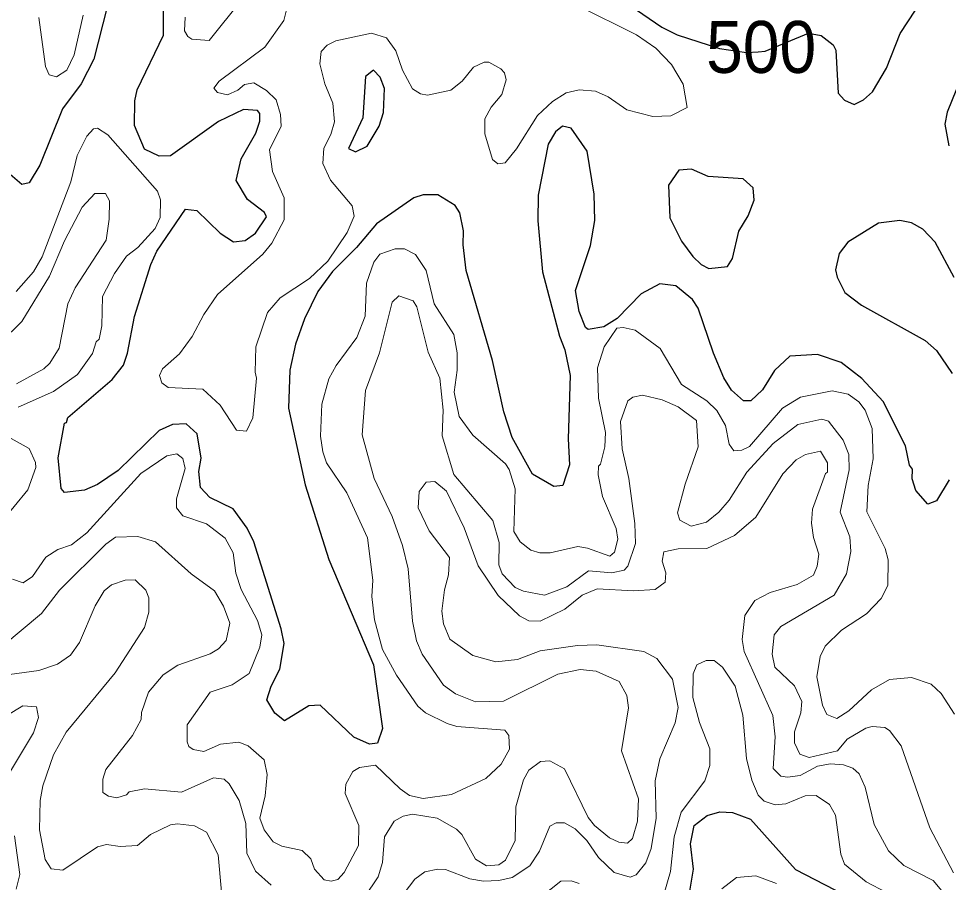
# Model space of a CAD drawing. Extents: x 763.2 to 816.8, y 7896.5 to 7952.7.
# Drawn here: x 786.806 to 789.67, y 7948.143 to 7950.803 of the extents above; entities that cross this region are included whole.
import ezdxf
from ezdxf.enums import TextEntityAlignment as Align

# ---------------------------------------------------------------- set-up
doc = ezdxf.new("R2010")
doc.units = 0
doc.header["$LTSCALE"] = 0.064
doc.layers.add('1', color=7, linetype='Continuous', lineweight=25)
doc.layers.add('2', color=7, linetype='Continuous', lineweight=13)
doc.layers.add('61', color=7, linetype='Continuous')

msp = doc.modelspace()

# ---------------------------------------------------------------- linework, layer by layer
at = {"layer": '1'}
for points in [[(787.079, 7950.8393), (787.0379, 7950.6778), (786.9982, 7950.6019), (786.9408, 7950.5246), (786.8712, 7950.3515), (786.8385, 7950.2966), (786.8159, 7950.2917)], [(788.2655, 7949.7499), (788.1849, 7950.0268), (788.175, 7950.1056), (788.1764, 7950.1491), (788.1655, 7950.2045), (788.1512, 7950.2276), (788.0976, 7950.26), (788.052, 7950.2601), (788.0236, 7950.2507), (787.9083, 7950.1707), (787.8468, 7950.0979), (787.7728, 7950.024), (787.7278, 7949.9625), (787.6866, 7949.8781), (787.6592, 7949.8007), (787.6409, 7949.7203), (787.6376, 7949.6028), (787.6884, 7949.3668), (787.7613, 7949.1377), (787.899, 7948.8131), (787.9265, 7948.6167), (787.9112, 7948.572), (787.8865, 7948.5691), (787.8382, 7948.59), (787.7344, 7948.6886), (787.7001, 7948.6871), (787.6253, 7948.6406), (787.5955, 7948.6639), (787.5704, 7948.7055), (787.5837, 7948.7472), (787.6108, 7948.8), (787.6241, 7948.8788), (787.6147, 7948.9243), (787.5301, 7949.192), (787.5097, 7949.2338), (787.4664, 7949.2935), (787.3951, 7949.328), (787.3666, 7949.3594), (787.3615, 7949.4087), (787.3679, 7949.449), (787.3555, 7949.5239), (787.3217, 7949.5554), (787.2801, 7949.5533), (787.2393, 7949.5348), (787.1128, 7949.4116), (787.0492, 7949.3678), (787.009, 7949.3511), (786.9476, 7949.3434), (786.9375, 7949.3555), (786.9277, 7949.4506), (786.947, 7949.5571), (786.9538, 7949.5592), (786.9574, 7949.5746), (787.0939, 7949.6918), (787.1286, 7949.7359), (787.1416, 7949.7721), (787.1634, 7949.8855), (787.2133, 7950.0457), (787.2321, 7950.0865), (787.3203, 7950.2158), (787.3549, 7950.2122), (787.4272, 7950.1418), (787.4682, 7950.1155), (787.5042, 7950.1196), (787.5359, 7950.1423), (787.5697, 7950.1925), (787.563, 7950.206), (787.5111, 7950.2453), (787.4765, 7950.304), (787.4912, 7950.3709), (787.5369, 7950.4501), (787.5494, 7950.487), (787.5487, 7950.5108), (787.5422, 7950.5195), (787.4988, 7950.5225), (787.4213, 7950.4856), (787.2742, 7950.3804), (787.2392, 7950.3786), (787.1935, 7950.4009), (787.1628, 7950.4737), (787.1641, 7950.5494), (787.171, 7950.5837), (787.2527, 7950.7518), (787.2527, 7950.8295)], [(788.7088, 7950.8291), (788.7878, 7950.7764), (788.8341, 7950.7531), (788.9647, 7950.7106), (789.0477, 7950.6986), (789.084, 7950.7008), (789.1061, 7950.7022), (789.2395, 7950.7573), (789.2782, 7950.7501), (789.3156, 7950.7215), (789.3232, 7950.7051), (789.3305, 7950.5731), (789.3496, 7950.5514), (789.3802, 7950.5379), (789.409, 7950.5527), (789.4362, 7950.5773), (789.4789, 7950.6496), (789.521, 7950.7564), (789.5687, 7950.8285)], [(789.6952, 7950.5854), (789.6662, 7950.5147), (789.6591, 7950.4771), (789.6711, 7950.4111)], [(789.6721, 7949.3824), (789.633, 7949.3175), (789.6069, 7949.3075), (789.5695, 7949.3493), (789.5588, 7949.3859), (789.56, 7949.415), (789.5504, 7949.4277), (789.5375, 7949.4869), (789.4692, 7949.6242), (789.4031, 7949.6942), (789.3401, 7949.7439), (789.2671, 7949.7687), (789.1819, 7949.7632), (789.1348, 7949.7193), (789.0973, 7949.6592), (789.0612, 7949.626), (789.0389, 7949.6262), (789.0017, 7949.6586), (788.9786, 7949.6964), (788.946, 7949.7729), (788.8994, 7949.9115), (788.8817, 7949.9376), (788.8304, 7949.9795), (788.7815, 7949.9865), (788.7238, 7949.9552), (788.6494, 7949.8798), (788.609, 7949.8539), (788.5606, 7949.8459), (788.552, 7949.8521), (788.5324, 7949.9008), (788.5218, 7949.9651), (788.568, 7950.1041), (788.5808, 7950.1813), (788.579, 7950.2618), (788.5569, 7950.3946), (788.5083, 7950.4655), (788.4811, 7950.4715), (788.4597, 7950.4544), (788.4368, 7950.4161), (788.4067, 7950.2593), (788.4051, 7950.1795), (788.42, 7950.0227), (788.472, 7949.8247), (788.489, 7949.7827), (788.5052, 7949.7039), (788.4987, 7949.5091), (788.5034, 7949.4286), (788.4824, 7949.3653)], [(786.8159, 7950.2917), (786.7798, 7950.3227), (786.7639, 7950.3618), (786.7565, 7950.3644), (786.727, 7950.4092), (786.6785, 7950.447)], [(789.6876, 7950.0054), (789.6297, 7950.1147), (789.5909, 7950.1539), (789.556, 7950.1741), (789.5209, 7950.181), (789.4546, 7950.1725), (789.3605, 7950.1142), (789.3336, 7950.079), (789.3225, 7950.0291), (789.3273, 7950.0063), (789.3506, 7949.9591), (789.4026, 7949.9205), (789.5981, 7949.8114), (789.6332, 7949.7808), (789.6821, 7949.7104)], [(788.4824, 7949.3653), (788.4547, 7949.3618), (788.3892, 7949.4002), (788.3265, 7949.5132), (788.3001, 7949.5921), (788.2655, 7949.7499)], [(788.8716, 7948.104), (788.8848, 7948.1835), (788.8752, 7948.2616), (788.8872, 7948.318), (788.9268, 7948.3489), (788.9662, 7948.3601), (789.0049, 7948.3585), (789.0603, 7948.3378), (789.199, 7948.1829), (789.3796, 7948.0891)]]:
    msp.add_lwpolyline(points, dxfattribs=at)
for points in [[(787.917, 7950.4711), (787.93, 7950.5132), (787.9333, 7950.587), (787.9193, 7950.6223), (787.8989, 7950.6434), (787.8741, 7950.6242), (787.866, 7950.4975), (787.8221, 7950.4022), (787.8439, 7950.3921), (787.8799, 7950.4094)], [(789.0248, 7950.1482), (789.0528, 7950.1951), (789.0718, 7950.244), (789.0684, 7950.2813), (789.0376, 7950.3091), (788.9297, 7950.3165), (788.8783, 7950.3388), (788.8393, 7950.3361), (788.8079, 7950.2896), (788.8124, 7950.1894), (788.8484, 7950.1176), (788.8828, 7950.0701), (788.909, 7950.0453), (788.9326, 7950.0335), (788.9893, 7950.0391), (789.005, 7950.0637)]]:
    msp.add_lwpolyline(points, close=True, dxfattribs=at)
at = {"layer": '2'}
for points in [[(788.5273, 7950.8431), (788.7091, 7950.753), (788.7687, 7950.7114), (788.8169, 7950.6615), (788.8535, 7950.601), (788.8658, 7950.5289), (788.8152, 7950.503), (788.7599, 7950.5017), (788.679, 7950.5217), (788.6215, 7950.562), (788.5835, 7950.579), (788.5323, 7950.5838), (788.4929, 7950.5741), (788.4502, 7950.5479), (788.4045, 7950.5044), (788.3392, 7950.4015), (788.3044, 7950.3588), (788.2825, 7950.3553), (788.2657, 7950.3686), (788.2424, 7950.4481), (788.2423, 7950.4936), (788.2621, 7950.5295), (788.2948, 7950.5691), (788.3076, 7950.6138), (788.3028, 7950.6352), (788.2915, 7950.648), (788.2545, 7950.6683), (788.2396, 7950.6688), (788.2067, 7950.653), (788.1718, 7950.6104), (788.1373, 7950.5824), (788.0655, 7950.5674), (788.0437, 7950.5713), (788.0188, 7950.5861), (787.988, 7950.644), (787.9678, 7950.7038), (787.9387, 7950.7436), (787.8926, 7950.7579), (787.7836, 7950.7337), (787.7564, 7950.7204), (787.7377, 7950.7013), (787.7343, 7950.6634), (787.7496, 7950.6013), (787.7737, 7950.5425), (787.7788, 7950.4843), (787.7678, 7950.4455), (787.746, 7950.4041), (787.7428, 7950.3565), (787.7666, 7950.3049), (787.8333, 7950.2262), (787.8391, 7950.1941), (787.8176, 7950.1437), (787.7585, 7950.0558), (787.7015, 7950.0021), (787.6113, 7949.9428), (787.5722, 7949.8974), (787.5371, 7949.7919), (787.5342, 7949.7145), (787.5387, 7949.6955), (787.5275, 7949.5738), (787.5076, 7949.5324), (787.4766, 7949.536), (787.4266, 7949.613), (787.3732, 7949.6614), (787.2668, 7949.6667), (787.2467, 7949.6817), (787.2401, 7949.7043), (787.2488, 7949.7247), (787.3011, 7949.7709), (787.3409, 7949.8241), (787.3763, 7949.8916)], [(787.4922, 7950.8609), (787.3924, 7950.7355), (787.3392, 7950.7398), (787.327, 7950.747), (787.3172, 7950.7651), (787.3189, 7950.8067)], [(787.6242, 7950.2507), (787.5885, 7950.3318), (787.5788, 7950.3985), (787.6145, 7950.4718), (787.6126, 7950.5073), (787.5995, 7950.5525), (787.5695, 7950.5809), (787.5307, 7950.6049), (787.5018, 7950.6002), (787.4814, 7950.5822), (787.4496, 7950.5675), (787.4187, 7950.5751), (787.4074, 7950.5881), (787.4233, 7950.6095), (787.5642, 7950.7143), (787.6229, 7950.7965), (787.6304, 7950.8258)], [(787.005, 7950.8129), (786.977, 7950.6913), (786.9542, 7950.6435), (786.9229, 7950.6234), (786.9002, 7950.6296), (786.889, 7950.6556), (786.8683, 7950.8057)], [(786.7981, 7949.9627), (786.8515, 7950.0229), (786.8782, 7950.0695), (786.9669, 7950.2996), (786.9865, 7950.3811), (787.016, 7950.4402), (787.0366, 7950.4628), (787.0488, 7950.4652), (787.0803, 7950.4443), (787.234, 7950.2713), (787.2433, 7950.2444), (787.2416, 7950.1906), (787.2266, 7950.1563), (787.1728, 7950.0977), (787.1379, 7950.0709), (787.1009, 7950.0182), (787.064, 7949.9471), (787.0623, 7949.8565), (787.054, 7949.8154), (787.045, 7949.8077), (787.033, 7949.7714), (786.9876, 7949.7071), (786.9138, 7949.6549), (786.8046, 7949.6067)], [(786.7992, 7949.6784), (786.8831, 7949.7244), (786.9022, 7949.742), (786.931, 7949.7875), (786.9573, 7949.9249), (786.9802, 7949.9741), (787.0752, 7950.1206), (787.0853, 7950.1851), (787.0854, 7950.2412), (787.0735, 7950.2646), (787.041, 7950.2646), (787.0012, 7950.2216), (786.9474, 7950.1187), (786.9009, 7950.0096), (786.8157, 7949.8701), (786.7522, 7949.807)], [(787.3763, 7949.8916), (787.4183, 7949.9532), (787.5586, 7950.0777), (787.5857, 7950.1117), (787.6238, 7950.1832), (787.6242, 7950.2507)], [(787.7888, 7948.1521), (787.8086, 7948.1734), (787.8527, 7948.2565), (787.8541, 7948.3186), (787.8119, 7948.4169), (787.8137, 7948.446), (787.8355, 7948.4851), (787.8559, 7948.497), (787.9053, 7948.5046), (787.9811, 7948.431), (788.0103, 7948.4105), (788.0524, 7948.4014), (788.1395, 7948.4138), (788.2452, 7948.463), (788.2925, 7948.5077), (788.3181, 7948.5534), (788.3165, 7948.5953), (788.304, 7948.6116), (788.1558, 7948.6236), (788.126, 7948.6321), (788.0589, 7948.6657), (788.0354, 7948.6858), (787.9695, 7948.7809), (787.9266, 7948.8605), (787.9024, 7948.9511), (787.894, 7949.0236), (787.8971, 7949.0735), (787.8806, 7949.2042), (787.8165, 7949.343), (787.7547, 7949.4345), (787.7427, 7949.4686), (787.7363, 7949.5173), (787.7395, 7949.6151), (787.762, 7949.6934), (787.7839, 7949.7341), (787.8478, 7949.8213), (787.8734, 7949.8865), (787.8777, 7949.9886), (787.9006, 7950.053), (787.9185, 7950.0775), (787.9663, 7950.0939), (787.9945, 7950.0937), (788.0281, 7950.0762), (788.0618, 7950.0276), (788.0863, 7949.9249), (788.1468, 7949.8296), (788.1569, 7949.7734), (788.1567, 7949.7204), (788.1472, 7949.6528), (788.1634, 7949.5771), (788.2048, 7949.5202), (788.3058, 7949.4321), (788.3174, 7949.4141), (788.3358, 7949.3554), (788.3315, 7949.2238), (788.3513, 7949.1914), (788.3839, 7949.1658), (788.4114, 7949.1574), (788.4435, 7949.1575), (788.5283, 7949.177), (788.5583, 7949.1725), (788.6271, 7949.148), (788.642, 7949.1601), (788.6514, 7949.2004), (788.6471, 7949.2324), (788.6045, 7949.3318), (788.5909, 7949.3983), (788.5925, 7949.4246), (788.5988, 7949.4309), (788.6116, 7949.4843), (788.6138, 7949.5281), (788.5927, 7949.6341), (788.5893, 7949.7275), (788.6099, 7949.7919), (788.6486, 7949.8491), (788.6683, 7949.8512), (788.7048, 7949.8431), (788.7822, 7949.7872), (788.8478, 7949.6761), (788.926, 7949.6257), (788.9572, 7949.5961), (788.9834, 7949.5501), (788.9948, 7949.4922), (789.0095, 7949.4716), (789.0334, 7949.4735), (789.0577, 7949.4848), (789.1589, 7949.6037), (789.2146, 7949.6369), (789.3125, 7949.6569), (789.361, 7949.6463), (789.3938, 7949.6228), (789.4137, 7949.5971), (789.4352, 7949.5409), (789.4387, 7949.4476), (789.4225, 7949.3653)], [(788.7041, 7949.2484), (788.7057, 7949.1866), (788.6829, 7949.1168), (788.6714, 7949.1044), (788.6335, 7949.0966), (788.5612, 7949.1029), (788.4948, 7949.0534), (788.4257, 7949.0277), (788.3611, 7949.0395), (788.3357, 7949.0513), (788.2957, 7949.0937), (788.2851, 7949.1211), (788.2864, 7949.19), (788.2668, 7949.2576), (788.1464, 7949.3987), (788.1109, 7949.5177), (788.114, 7949.5968), (788.1038, 7949.6961), (788.0675, 7949.7759), (788.0322, 7949.9157), (788.0211, 7949.9334), (787.9775, 7949.9489), (787.9566, 7949.9296), (787.918, 7949.774), (787.8749, 7949.6577), (787.8644, 7949.5213), (787.9016, 7949.3872), (787.9566, 7949.2701), (787.9888, 7949.1802), (788.0055, 7949.1089), (788.0191, 7948.948), (788.0319, 7948.8868), (788.0488, 7948.8461), (788.1148, 7948.7509), (788.1515, 7948.7234), (788.2134, 7948.6988), (788.2997, 7948.7007), (788.4669, 7948.7839), (788.5356, 7948.7987), (788.5848, 7948.7939), (788.6554, 7948.7613), (788.6791, 7948.7189), (788.6843, 7948.6806), (788.6631, 7948.5482), (788.7152, 7948.4003), (788.7124, 7948.3322), (788.6968, 7948.2785), (788.6819, 7948.2636), (788.6552, 7948.2671), (788.6264, 7948.2802), (788.5804, 7948.3181), (788.5608, 7948.3428), (788.488, 7948.4925), (788.442, 7948.5178), (788.4134, 7948.515), (788.3777, 7948.4884), (788.3615, 7948.4586), (788.3377, 7948.376), (788.3359, 7948.2722), (788.3055, 7948.2118), (788.2849, 7948.1977), (788.2474, 7948.1945), (788.213, 7948.2144), (788.1716, 7948.2905), (788.1551, 7948.3069), (788.0953, 7948.3407), (788.0189, 7948.3535), (787.9907, 7948.3474), (787.963, 7948.332), (787.9332, 7948.2834), (787.9264, 7948.2043), (787.9138, 7948.1602), (787.7871, 7947.9724)], [(789.6858, 7948.1724), (789.6131, 7948.311), (789.5241, 7948.564), (789.4887, 7948.6107), (789.4741, 7948.6201), (789.4356, 7948.6231), (789.4157, 7948.6182), (789.3579, 7948.5845), (789.3284, 7948.5481), (789.2411, 7948.5279), (789.2125, 7948.5376), (789.196, 7948.5728), (789.1956, 7948.6072), (789.215, 7948.6653), (789.2183, 7948.7002), (789.1956, 7948.7479), (789.1359, 7948.8055), (789.1267, 7948.8461), (789.1332, 7948.9058), (789.1538, 7948.9314), (789.3181, 7949.0271), (789.3564, 7949.0932), (789.3696, 7949.1615), (789.3664, 7949.2075), (789.337, 7949.283), (789.3645, 7949.4138), (789.3629, 7949.4605), (789.3463, 7949.5044), (789.3006, 7949.563), (789.2803, 7949.5697), (789.2066, 7949.5529), (789.1304, 7949.4947), (789.0488, 7949.4065), (788.9946, 7949.3195), (788.9632, 7949.2833), (788.9253, 7949.2527), (788.878, 7949.2395), (788.8426, 7949.2587), (788.8359, 7949.2807), (788.8587, 7949.3693), (788.8995, 7949.4837), (788.8942, 7949.5651), (788.8376, 7949.6073), (788.7886, 7949.6287), (788.7282, 7949.6437), (788.6984, 7949.6372)], [(788.6984, 7949.6372), (788.6825, 7949.626), (788.6598, 7949.5625), (788.6647, 7949.4785), (788.6858, 7949.3864), (788.7041, 7949.2484)], [(786.7736, 7949.5153), (786.8385, 7949.4791), (786.8583, 7949.4358), (786.8586, 7949.4205), (786.8347, 7949.3517), (786.7504, 7949.2492)], [(788.2056, 7948.8421), (788.1347, 7948.8925), (788.1144, 7948.939), (788.1094, 7948.9782), (788.1175, 7949.0439), (788.1304, 7949.0899), (788.1337, 7949.1435), (788.0711, 7949.2254), (788.0367, 7949.2962), (788.0398, 7949.3463), (788.0618, 7949.3756), (788.0876, 7949.3772), (788.1235, 7949.3481), (788.1782, 7949.2345), (788.2217, 7949.1182), (788.2828, 7949.0262), (788.3486, 7948.9638), (788.3772, 7948.9489), (788.4125, 7948.9471), (788.4882, 7948.9844), (788.5415, 7949.0274), (788.5881, 7949.0472), (788.6999, 7949.0407), (788.7667, 7949.0453), (788.7981, 7949.0671), (788.7993, 7949.0959), (788.788, 7949.132), (788.7934, 7949.1609), (788.8372, 7949.1704), (788.9257, 7949.1707), (789.0108, 7949.2112), (789.0772, 7949.2675), (789.1602, 7949.4009), (789.201, 7949.4437), (789.2295, 7949.4601), (789.2762, 7949.4707), (789.2972, 7949.4347), (789.2974, 7949.4067), (789.2912, 7949.402), (789.2518, 7949.2927), (789.2485, 7949.2495), (789.2548, 7949.2051), (789.2712, 7949.1534), (789.2659, 7949.1165), (789.2542, 7949.089), (789.2043, 7949.0603), (789.1206, 7949.0359), (789.074, 7949.011), (789.043, 7948.9652), (789.0345, 7948.8913), (789.0409, 7948.854), (789.1294, 7948.6567), (789.1362, 7948.591), (789.1299, 7948.4941), (789.1544, 7948.4706), (789.1748, 7948.4672), (789.2132, 7948.4727), (789.2672, 7948.5013), (789.3073, 7948.5081), (789.3467, 7948.5047), (789.3753, 7948.4952), (789.3956, 7948.4771), (789.4138, 7948.4365), (789.4419, 7948.3215), (789.4852, 7948.2403), (789.5333, 7948.1956), (789.6235, 7948.1492), (789.67, 7948.0929)], [(786.7869, 7949.0766), (786.8198, 7949.066), (786.8483, 7949.0851), (786.8895, 7949.1449), (786.9266, 7949.1686), (786.9688, 7949.183), (787.0157, 7949.2192), (787.1828, 7949.4018), (787.2629, 7949.4564), (787.2929, 7949.4629), (787.3121, 7949.4487), (787.3187, 7949.4174), (787.2927, 7949.324), (787.2926, 7949.296), (787.3117, 7949.2717), (787.385, 7949.2473), (787.4423, 7949.2027), (787.4668, 7949.1582), (787.4752, 7949.0954), (787.491, 7949.0446), (787.5419, 7948.9492), (787.5552, 7948.9052), (787.5492, 7948.8675), (787.516, 7948.7867), (787.464, 7948.7518), (787.3958, 7948.7294), (787.3255, 7948.6279), (787.3247, 7948.576), (787.3301, 7948.5615), (787.3431, 7948.5521), (787.3765, 7948.5461), (787.4273, 7948.5689), (787.4839, 7948.5754), (787.5126, 7948.5639), (787.562, 7948.5207), (787.5718, 7948.4753), (787.5652, 7948.4095), (787.549, 7948.3413), (787.5622, 7948.3055), (787.5901, 7948.2686), (787.6169, 7948.2549), (787.6789, 7948.2414)], [(789.4225, 7949.3653), (789.4192, 7949.2839), (789.475, 7949.1714), (789.4847, 7949.1362), (789.4832, 7949.0578), (789.4629, 7949.0173)], [(787.083, 7948.4084), (787.0657, 7948.4203), (787.0656, 7948.4614), (787.0746, 7948.4912), (787.1568, 7948.595), (787.1837, 7948.6448), (787.1842, 7948.6664), (787.2062, 7948.7294), (787.2508, 7948.7821), (787.296, 7948.8122), (787.3956, 7948.847), (787.4215, 7948.8623), (787.4453, 7948.8881), (787.4564, 7948.9415), (787.4373, 7948.994), (787.409, 7949.0405), (787.3378, 7949.0934), (787.2276, 7949.1921), (787.1734, 7949.2083), (787.1046, 7949.2066), (787.0747, 7949.1843), (786.9314, 7949.0427), (786.876, 7948.9712), (786.7572, 7948.8718)], [(786.7556, 7948.7806), (786.8685, 7948.7952), (786.9262, 7948.8149), (786.9658, 7948.8425), (786.9933, 7948.8821), (787.0413, 7948.9952), (787.069, 7949.0404), (787.0924, 7949.0589), (787.134, 7949.0733), (787.1647, 7949.0751), (787.1976, 7949.0434), (787.2069, 7949.0193), (787.2069, 7948.9756), (787.1933, 7948.9282), (787.1034, 7948.7887), (786.9527, 7948.6057), (786.9137, 7948.5355), (786.8804, 7948.4405)], [(789.4629, 7949.0173), (789.4176, 7948.9702), (789.3412, 7948.9202), (789.29, 7948.8702), (789.2747, 7948.8382), (789.2646, 7948.7759), (789.282, 7948.6888), (789.2952, 7948.6603), (789.3262, 7948.6482), (789.3636, 7948.6713), (789.4335, 7948.7357), (789.489, 7948.7675), (789.5564, 7948.7743), (789.6166, 7948.7536), (789.6478, 7948.7244), (789.689, 7948.6613)], [(787.9745, 7948.0841), (788.0268, 7948.1527), (788.0571, 7948.176), (788.097, 7948.1843), (788.1214, 7948.1825), (788.1962, 7948.1542), (788.2384, 7948.1468), (788.2856, 7948.1487), (788.3263, 7948.1584), (788.3803, 7948.1943), (788.4102, 7948.2393), (788.4428, 7948.3168), (788.4619, 7948.3264), (788.4879, 7948.3271), (788.5203, 7948.3081), (788.5558, 7948.2721), (788.5925, 7948.2201), (788.641, 7948.1736), (788.6898, 7948.1598), (788.7079, 7948.1669), (788.7377, 7948.2039), (788.7548, 7948.2478), (788.7698, 7948.3412), (788.7668, 7948.4562), (788.7812, 7948.5239), (788.8287, 7948.6341), (788.8372, 7948.6818), (788.8203, 7948.7686), (788.7718, 7948.833), (788.7321, 7948.8536), (788.5874, 7948.8746)], [(788.5874, 7948.8746), (788.5276, 7948.873), (788.4125, 7948.8564), (788.3427, 7948.8299), (788.2759, 7948.8221), (788.2056, 7948.8421)], [(789.5418, 7948.0794), (789.4164, 7948.1446), (789.3505, 7948.1994), (789.3386, 7948.2299), (789.3221, 7948.3498), (789.3043, 7948.3826), (789.2631, 7948.4108), (789.2291, 7948.4096), (789.1693, 7948.3851), (789.1361, 7948.3817), (789.1023, 7948.3934), (789.084, 7948.4117), (789.0646, 7948.4575), (789.0478, 7948.5247), (789.0373, 7948.6582), (789.0134, 7948.7475), (788.9746, 7948.8059), (788.9482, 7948.8262), (788.9241, 7948.8269), (788.8948, 7948.8131), (788.8836, 7948.7849), (788.8833, 7948.7126), (788.9033, 7948.6357), (788.9355, 7948.5548), (788.9354, 7948.5028), (788.9194, 7948.4556), (788.8472, 7948.3594), (788.8257, 7948.2839), (788.8143, 7948.1768), (788.7935, 7948.1064)], [(786.7681, 7948.4647), (786.8521, 7948.6042), (786.8669, 7948.6509), (786.8614, 7948.6835), (786.8194, 7948.687), (786.7694, 7948.6567)], [(786.8804, 7948.4405), (786.8718, 7948.3957), (786.8701, 7948.3046), (786.8878, 7948.2138), (786.9065, 7948.1847), (786.9421, 7948.1814)], [(787.5844, 7948.1352), (787.5361, 7948.1773), (787.5094, 7948.2337), (787.5057, 7948.3245), (787.4853, 7948.3955), (787.4546, 7948.4462), (787.4388, 7948.4607), (787.4064, 7948.4654), (787.3081, 7948.421)], [(787.3081, 7948.421), (787.1939, 7948.4309), (787.1462, 7948.4222), (787.1378, 7948.4132), (787.1083, 7948.4032), (787.083, 7948.4084)], [(786.9421, 7948.1814), (787.0493, 7948.2531), (787.077, 7948.2598), (787.1189, 7948.2535), (787.1718, 7948.2569), (787.2119, 7948.2911), (787.2734, 7948.3209), (787.2956, 7948.3239), (787.3476, 7948.3174), (787.3842, 7948.2975), (787.4207, 7948.2279), (787.4304, 7948.1145)], [(786.7988, 7948.1223), (786.8092, 7948.1671), (786.7935, 7948.2863)], [(787.6789, 7948.2414), (787.7058, 7948.216), (787.7174, 7948.184), (787.7473, 7948.1512), (787.769, 7948.1467), (787.7888, 7948.1521)], [(788.9724, 7948.1234), (789.0171, 7948.1581), (789.0764, 7948.163), (789.1402, 7948.1396)], [(788.5325, 7948.1402), (788.5079, 7948.1482), (788.4764, 7948.1466), (788.3919, 7948.0808)]]:
    msp.add_lwpolyline(points, dxfattribs=at)

# ---------------------------------------------------------------- texts
at = {"layer": '61', "width": 0.95}
msp.add_text('500', height=0.16, dxfattribs=at).set_placement((789.0933, 7950.6354), align=Align.CENTER)

doc.saveas('drawing.dxf')
